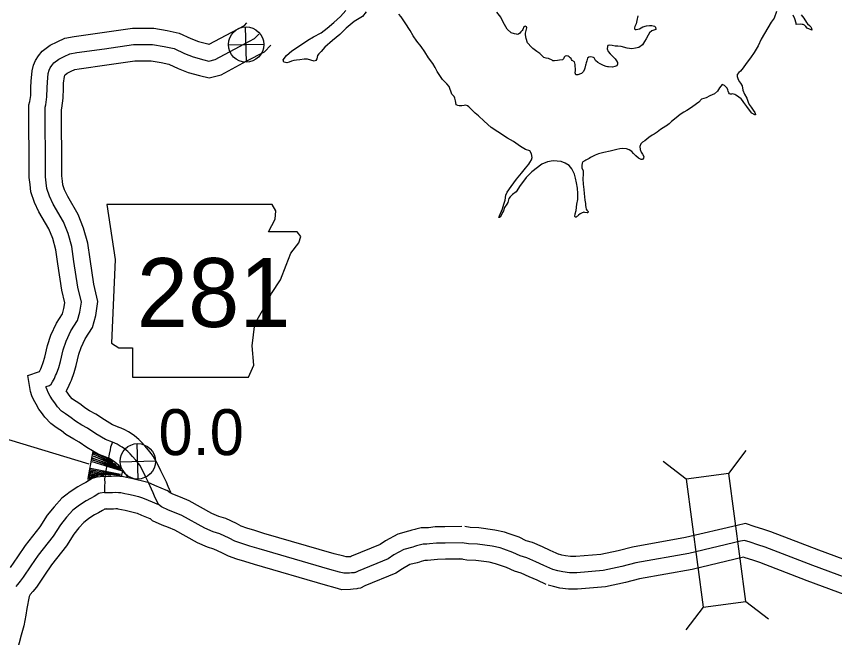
# Model space of a CAD drawing. Extents: x 31699 to 244310, y -8841 to 11474.
# Drawn here: x 143444 to 143946, y 2310 to 2691 of the extents above; entities that cross this region are included whole.
import ezdxf

# ---------------------------------------------------------------- set-up
doc = ezdxf.new("R2010")
doc.units = 0
for name, color, linetype in [('B_Logo', 7, 'Continuous'), ('G-ANNO-TEXT', 7, 'Continuous'), ('Level 21', 7, 'Continuous'), ('Level 55', 7, 'Continuous'), ('R_Border Notes', 7, 'Continuous'), ('R_Draft', 7, 'Continuous'), ('R_XS_EARTHWORK_STAGE1', 7, 'Continuous'), ('S_WALL_ANNOT', 7, 'Continuous')]:
    doc.layers.add(name, color=color, linetype=linetype)

msp = doc.modelspace()

# ---------------------------------------------------------------- linework, layer by layer
at = {"layer": 'B_Logo'}
for points in [[(143503.25, 2429.57), (143498.87, 2431.25), (143492.9, 2434.84), (143487.87, 2438.31), (143484.36, 2440.15), (143480.43, 2442.46), (143477.97, 2444.59), (143476.41, 2445.62), (143474.37, 2446.97), (143471.99, 2448.64), (143469.45, 2451.32), (143467.85, 2453.68), (143466.4, 2455.58), (143465.01, 2457.88), (143463.82, 2460.05), (143463.17, 2461.64), (143462.6, 2463.23), (143462.52, 2463.76), (143464.5, 2464.42), (143465.68, 2465.25), (143466.51, 2466.54), (143467.59, 2468.71), (143468.34, 2470.6), (143468.84, 2471.62), (143470.21, 2475.39), (143471.31, 2479.17), (143472.99, 2486.23), (143474.72, 2491.49), (143477.75, 2497.85), (143481.71, 2504.17), (143483.24, 2509.42), (143484.15, 2515.4), (143481.97, 2524.69), (143479.55, 2540.4), (143478.37, 2549.59), (143476.02, 2557.68), (143473.22, 2564.82), (143466.93, 2575.61), (143464.6, 2580.43), (143462.94, 2585.26), (143462.59, 2588.6), (143462.22, 2592.39), (143462.14, 2597.61), (143461.88, 2632.35), (143461.95, 2635.02), (143462.37, 2636.5), (143463.04, 2641.4), (143463.23, 2646.89), (143463.27, 2650.43), (143463.86, 2655.59), (143464.41, 2657.74), (143464.9, 2659.09), (143465.93, 2660.66), (143467.16, 2662.16), (143470.23, 2664.52), (143473.52, 2666.07), (143477.08, 2667.77), (143481.26, 2668.49), (143498.27, 2670.88), (143516.14, 2673.43), (143522.95, 2673.41), (143527.68, 2673.41), (143534.92, 2672.26), (143540.95, 2670.95), (143547.37, 2667.99), (143552.76, 2665.86), (143559.14, 2664.09), (143562.37, 2663.31), (143566.14, 2664.28), (143581, 2672.23), (143590.34, 2677.09), (143592.94, 2679.83)], [(143503.25, 2429.57), (143502.06, 2426.6), (143501.7, 2424.98), (143501.11, 2422.29), (143500.46, 2419), (143499.59, 2414.23), (143498.87, 2411.21), (143498.25, 2407.05), (143498.44, 2404.65), (143498.35, 2403.11), (143498.27, 2401.03), (143498.27, 2398.69)], [(143531.48, 2391.43), (143529, 2396.58), (143528.22, 2398.49), (143527.16, 2400.87), (143525.25, 2404.96), (143523.9, 2407.8), (143522.21, 2411.3), (143519.9, 2415.45), (143519.07, 2416.49), (143517.48, 2418.52), (143515.55, 2420.81), (143514.04, 2422.44), (143512.6, 2423.87), (143510.56, 2425.55), (143509.2, 2426.52), (143507.84, 2427.29), (143506.08, 2428.37), (143504.73, 2429.01), (143503.25, 2429.57)], [(143498.27, 2398.69), (143495.74, 2398.43), (143494.88, 2398.14), (143491.93, 2396.39), (143489.76, 2395.12), (143487, 2393.65), (143483, 2391), (143480.52, 2389.13), (143478.82, 2387.88), (143474.99, 2383.64), (143471.32, 2378.99), (143466.84, 2371.92), (143457.68, 2360.32), (143453.18, 2353.78), (143448.5, 2346.77), (143446.63, 2344.52), (143444.95, 2342.47), (143443.92, 2341.1)], [(143498.27, 2398.69), (143503.2, 2398.76), (143504.8, 2398.94), (143506.87, 2398.86), (143508.27, 2398.69), (143510.76, 2398.09), (143512.97, 2397.68), (143515.79, 2397.09), (143519.14, 2396.25), (143521.69, 2395.58), (143525, 2394.13), (143531.48, 2391.43)], [(143717.56, 2367.99), (143707.25, 2367.81), (143701.78, 2367.73), (143697.66, 2367.21), (143695.99, 2367.17), (143695.33, 2367.15), (143693.79, 2367.18), (143692, 2366.66), (143691.21, 2366.44), (143689.55, 2366), (143688.43, 2365.63), (143687.44, 2365.34), (143681.81, 2363.92), (143675.76, 2360.55), (143672.16, 2358.11), (143653.88, 2350.6), (143652.17, 2349.76), (143651.71, 2349.68), (143651.38, 2349.6), (143649.85, 2349.43), (143648.58, 2349.33), (143645.12, 2349.23), (143642.43, 2350.03), (143636.38, 2351.61), (143593.16, 2364.15), (143587.45, 2365.93), (143582.6, 2367.47), (143578.23, 2368.89), (143574.78, 2370.74), (143568.97, 2373.46), (143564.94, 2374.75), (143559.81, 2376.89), (143545.79, 2384.73), (143541.28, 2386.61), (143537.5, 2388.05), (143533.18, 2390.01), (143531.48, 2391.43)], [(144003.43, 2327.88), (143932.7, 2354), (143903.47, 2365.19), (143898.91, 2366.71), (143894.21, 2368.24), (143890.79, 2369.38), (143888.33, 2368.87), (143856.56, 2361.46), (143824.16, 2355.57), (143815.45, 2353.35), (143804.02, 2350.89), (143787.89, 2349.55), (143783.49, 2349.47), (143779.27, 2350.07), (143776.19, 2350.75), (143773.17, 2351.64)], [(143773.17, 2351.64), (143767.59, 2354.08), (143762.75, 2356.27), (143757.23, 2358.64), (143753.27, 2359.85), (143748.7, 2362.04), (143743.19, 2363.95), (143740.84, 2364.78), (143735.95, 2365.83), (143726.92, 2367.08), (143721.51, 2367.32), (143717.56, 2367.99)]]:
    msp.add_lwpolyline(points, dxfattribs=at)
at = {"layer": 'G-ANNO-TEXT'}
msp.add_lwpolyline([(143499.7, 2575.46), (143504.78, 2541.63), (143502.52, 2490.31), (143507.03, 2487.49), (143515.49, 2487.49), (143515.49, 2469.44), (143586.55, 2469.44), (143589.93, 2476.77), (143588.8, 2488.62), (143590.49, 2502.15), (143596.7, 2512.86), (143600.64, 2520.76), (143606.28, 2529.22), (143609.67, 2538.24), (143612.49, 2545.57), (143617.56, 2551.78), (143618.69, 2555.72), (143616.43, 2558.54), (143598.95, 2558.54), (143602.9, 2566.44), (143603.46, 2571.51), (143601.12, 2575.41)], close=True, dxfattribs=at)
at = {"layer": 'Level 21'}
for p, q in [((143585.36, 2662.57), (143584.86, 2684.27)), ((143574.26, 2673.17), (143595.96, 2673.67)), ((143518.93, 2407.04), (143518.43, 2428.74)), ((143509.21, 2412.1), (143490.85, 2418.81)), ((143490.85, 2418.81), (143508.33, 2413.22)), ((143508.33, 2413.22), (143491.01, 2419.85)), ((143491.01, 2419.85), (143507.22, 2414.34)), ((143499.63, 2419.93), (143491.49, 2423.12)), ((143505.22, 2415.93), (143491.49, 2422.32)), ((143491.49, 2422.32), (143503.38, 2417.53)), ((143507.22, 2414.34), (143491.57, 2421.04)), ((143491.57, 2421.04), (143505.22, 2415.93)), ((143503.38, 2417.53), (143499.63, 2419.93)), ((143508.18, 2409.78), (143489.81, 2413.54)), ((143490.61, 2417.69), (143509.21, 2412.1)), ((143507.83, 2417.64), (143529.52, 2418.14)), ((143490.77, 2407.63), (143488.93, 2408.51)), ((143488.93, 2408.51), (143492.52, 2408.27)), ((143494.52, 2408.83), (143489.09, 2410.18)), ((143489.09, 2410.18), (143497.87, 2409.23)), ((143492.52, 2408.27), (143489.17, 2409.31)), ((143489.17, 2409.31), (143494.52, 2408.83)), ((143497.87, 2409.23), (143489.25, 2410.98)), ((143489.25, 2410.98), (143502.19, 2409.31)), ((143502.19, 2409.31), (143489.33, 2411.78)), ((143489.33, 2411.78), (143508.18, 2409.23)), ((143508.18, 2409.23), (143489.65, 2412.66)), ((143489.65, 2412.66), (143508.18, 2409.78)), ((143489.65, 2407.23), (143488.77, 2407.71)), ((143488.77, 2407.71), (143490.77, 2407.63)), ((143488.85, 2407.15), (143489.65, 2407.23))]:
    msp.add_line(p, q, dxfattribs=at)
for centre in [(143585.11, 2673.42), (143518.68, 2417.89)]:
    msp.add_circle(centre, 10.85, dxfattribs=at)
at = {"layer": 'Level 55'}
for points in [[(143499.65, 2420.24), (143494.46, 2422.23), (143487.48, 2426.43), (143482.69, 2429.74), (143479.51, 2431.41), (143474.57, 2434.3), (143471.91, 2436.61), (143470.9, 2437.28), (143468.73, 2438.71), (143465.43, 2441.04), (143461.63, 2445.03), (143459.73, 2447.84), (143458.13, 2449.93), (143456.34, 2452.88), (143454.77, 2455.76), (143453.84, 2458.06), (143452.86, 2460.75), (143451.36, 2470.61), (143458.52, 2472.97), (143459.2, 2474.68), (143459.64, 2475.56), (143460.7, 2478.5), (143461.64, 2481.72), (143463.36, 2488.95), (143465.41, 2495.21), (143468.97, 2502.67), (143472.5, 2508.3), (143473.45, 2511.58), (143473.97, 2514.99), (143472.14, 2522.79), (143469.64, 2539), (143468.55, 2547.55), (143466.54, 2554.46), (143464.19, 2560.46), (143458.1, 2570.91), (143455.34, 2576.61), (143453.12, 2583.08), (143452.64, 2587.58), (143452.22, 2591.84), (143452.15, 2597.5), (143451.88, 2632.43), (143451.98, 2636.55), (143452.56, 2638.58), (143453.07, 2642.25), (143453.23, 2647.11), (143453.27, 2651.06), (143454.01, 2657.39), (143454.84, 2660.7), (143455.92, 2663.62), (143457.85, 2666.58), (143460.15, 2669.39), (143464.99, 2673.1), (143469.23, 2675.1), (143474.02, 2677.4), (143479.72, 2678.37), (143496.87, 2680.78), (143515.45, 2683.43), (143522.97, 2683.41), (143528.47, 2683.4), (143536.76, 2682.1), (143544.15, 2680.49), (143551.31, 2677.18), (143555.94, 2675.35), (143561.66, 2673.77), (143562.3, 2673.62), (143562.49, 2673.66), (143576.34, 2681.07), (143584.23, 2685.18), (143585.67, 2686.7)], [(143506.84, 2438.9), (143503.27, 2440.27), (143498.32, 2443.25), (143493.06, 2446.88), (143489.21, 2448.9), (143486.29, 2450.61), (143484.03, 2452.58), (143481.92, 2453.97), (143480.01, 2455.23), (143478.56, 2456.25), (143477.27, 2457.6), (143474.91, 2461.11), (143475.22, 2461.59), (143476.73, 2464.64), (143477.48, 2466.52), (143478.05, 2467.67), (143479.72, 2472.29), (143480.98, 2476.61), (143482.62, 2483.51), (143484.02, 2487.76), (143486.53, 2493.03), (143490.93, 2500.04), (143493.03, 2507.27), (143494.32, 2515.8), (143491.79, 2526.6), (143489.45, 2541.8), (143488.19, 2551.63), (143485.49, 2560.9), (143482.25, 2569.19), (143475.77, 2580.32), (143473.87, 2584.25), (143472.76, 2587.45), (143472.53, 2589.61), (143472.21, 2592.95), (143472.14, 2597.71), (143471.88, 2632.27), (143471.91, 2633.5), (143472.18, 2634.43), (143473.02, 2640.55), (143473.23, 2646.66), (143473.26, 2649.8), (143473.72, 2653.79), (143473.93, 2654.63), (143474.01, 2654.74), (143474.17, 2654.93), (143475.47, 2655.93), (143477.82, 2657.04), (143480.13, 2658.15), (143482.8, 2658.6), (143499.67, 2660.98), (143516.84, 2663.43), (143522.93, 2663.41), (143526.89, 2663.41), (143533.07, 2662.43), (143537.76, 2661.42), (143543.43, 2658.79), (143549.58, 2656.36), (143556.63, 2654.41), (143562.43, 2653), (143569.8, 2654.89), (143585.67, 2663.38), (143596.45, 2669), (143600.2, 2672.96)], [(143539.12, 2398.62), (143538.15, 2400.64), (143537.41, 2402.43), (143536.25, 2405.03), (143534.3, 2409.22), (143532.92, 2412.12), (143531.08, 2415.92), (143528.24, 2421.02), (143526.93, 2422.68), (143525.24, 2424.83), (143523.05, 2427.43), (143521.24, 2429.39), (143519.32, 2431.29), (143516.64, 2433.5), (143514.57, 2434.97), (143512.93, 2435.9), (143510.84, 2437.19), (143508.63, 2438.22), (143506.79, 2438.92)], [(143491.23, 2423.91), (143490.64, 2420.86), (143489.8, 2416.29), (143489.04, 2413.11), (143488.18, 2407.38), (143488.29, 2406.05)], [(143512.53, 2408.12), (143511.55, 2409.87), (143511.21, 2410.31), (143509.72, 2412.21), (143508.06, 2414.18), (143506.84, 2415.49), (143505.88, 2416.45), (143504.48, 2417.61), (143503.83, 2418.07), (143502.75, 2418.67), (143501.32, 2419.56), (143500.83, 2419.79), (143499.7, 2420.22)], [(143497.67, 2408.69), (143493.59, 2408.25), (143490.69, 2407.27), (143486.86, 2405.01), (143484.89, 2403.86), (143481.87, 2402.24), (143477.23, 2399.17), (143474.55, 2397.15), (143472.07, 2395.33), (143467.35, 2390.09), (143463.15, 2384.79), (143458.67, 2377.71), (143449.62, 2366.25), (143444.9, 2359.39), (143440.47, 2352.76)], [(143497.67, 2408.69), (143502.59, 2408.75), (143504.44, 2408.96), (143507.63, 2408.84), (143510.03, 2408.56), (143512.84, 2407.88), (143514.91, 2407.5), (143518.04, 2406.84), (143521.63, 2405.93), (143524.98, 2405.06), (143528.93, 2403.33), (143536.72, 2400.08)], [(143509.33, 2411.97), (143508.7, 2409.31), (143508.66, 2409.08)], [(143539.06, 2398.32), (143538.55, 2398.55), (143536.72, 2400.08)], [(143717.38, 2377.99), (143707.08, 2377.8), (143701.09, 2377.72), (143696.91, 2377.2), (143695.72, 2377.17), (143695.28, 2377.15), (143692.46, 2377.2), (143689.27, 2376.28), (143688.57, 2376.09), (143686.71, 2375.59), (143685.47, 2375.18), (143684.79, 2374.98), (143678.09, 2373.29), (143670.52, 2369.07), (143667.41, 2366.97), (143649.76, 2359.72), (143649.13, 2359.41), (143648.88, 2359.38), (143648.05, 2359.32), (143646.44, 2359.27), (143645.11, 2359.67), (143639.04, 2361.25), (143596.05, 2373.72), (143590.45, 2375.47), (143585.66, 2376.99), (143582.16, 2378.13), (143579.26, 2379.68), (143572.63, 2382.78), (143568.39, 2384.15), (143564.19, 2385.9), (143550.17, 2393.74), (143544.98, 2395.9), (143539.09, 2398.15)], [(143499.32, 2388.75), (143498.51, 2388.66), (143496.99, 2387.76), (143494.63, 2386.39), (143492.13, 2385.05), (143488.77, 2382.83), (143486.48, 2381.1), (143485.56, 2380.43), (143482.64, 2377.18), (143479.48, 2373.2), (143475.01, 2366.13), (143465.73, 2354.38), (143461.46, 2348.17), (143456.53, 2340.78), (143454.34, 2338.15), (143452.81, 2336.28), (143452.46, 2335.82), (143452.25, 2335.41), (143452.16, 2335.04), (143450.63, 2327.66), (143450.09, 2323.56), (143448.92, 2317.07), (143447.27, 2311.23), (143444.69, 2302)], [(143498.4, 2388.69), (143503.82, 2388.77), (143505.16, 2388.91), (143506.1, 2388.88), (143506.51, 2388.83), (143508.67, 2388.31), (143511.03, 2387.87), (143513.53, 2387.35), (143516.66, 2386.56), (143518.4, 2386.1), (143521.07, 2384.94), (143526.15, 2382.82)], [(143717.74, 2357.99), (143707.41, 2357.81), (143702.47, 2357.74), (143698.41, 2357.23), (143696.26, 2357.17), (143695.38, 2357.15), (143695.12, 2357.15), (143694.73, 2357.04), (143693.85, 2356.8), (143692.4, 2356.4), (143691.39, 2356.08), (143690.08, 2355.69), (143685.53, 2354.54), (143681, 2352.02), (143676.91, 2349.25), (143658.01, 2341.49), (143655.3, 2340.15), (143653.66, 2339.87), (143653.06, 2339.73), (143650.81, 2339.47), (143649.11, 2339.34), (143643.8, 2339.2), (143639.75, 2340.4), (143633.73, 2341.96), (143590.28, 2354.57), (143584.44, 2356.39), (143579.54, 2357.95), (143574.3, 2359.66), (143570.3, 2361.79), (143565.31, 2364.13), (143561.48, 2365.36), (143555.43, 2367.88), (143541.41, 2375.72), (143537.57, 2377.32), (143533.66, 2378.81), (143527.82, 2381.46), (143526.22, 2382.79)], [(144006.39, 2337.45), (143936.22, 2363.36), (143906.85, 2374.6), (143902.04, 2376.21), (143897.34, 2377.74), (143891.4, 2379.72), (143886.18, 2378.64), (143854.52, 2371.25), (143822.03, 2365.34), (143813.17, 2363.09), (143802.54, 2360.8), (143787.39, 2359.54), (143784.11, 2359.48), (143781.06, 2359.92), (143778.68, 2360.44), (143775.98, 2361.23)], [(143777.18, 2360.8), (143771.65, 2363.22), (143766.78, 2365.42), (143760.67, 2368.05), (143756.91, 2369.19), (143752.51, 2371.3), (143746.49, 2373.39), (143743.57, 2374.42), (143737.69, 2375.69), (143727.83, 2377.05), (143722.57, 2377.29), (143719.23, 2377.85)], [(143769.16, 2342.47), (143763.53, 2344.94), (143758.71, 2347.12), (143753.79, 2349.24), (143749.64, 2350.5), (143744.89, 2352.78), (143739.89, 2354.51), (143738.12, 2355.14), (143734.21, 2355.98), (143726.01, 2357.11), (143720.45, 2357.36), (143715.89, 2358.13)], [(144000.48, 2318.31), (143929.18, 2344.64), (143900.1, 2355.77), (143895.78, 2357.21), (143891.08, 2358.74), (143890.19, 2359.04), (143858.59, 2351.66), (143826.29, 2345.79), (143817.74, 2343.61), (143805.49, 2340.98), (143788.39, 2339.55), (143782.87, 2339.46), (143777.49, 2340.22), (143773.7, 2341.06), (143770.36, 2342.04)]]:
    msp.add_lwpolyline(points, dxfattribs=at)
at = {"layer": 'R_Border Notes'}
msp.add_line((143420.9, 2436.85), (143488.61, 2416.41), dxfattribs=at)
at = {"layer": 'R_Draft'}
for points in [[(143658.8, 2693.43), (143656.48, 2690.62), (143651.49, 2687.48), (143646.53, 2683.47), (143642.57, 2679.56), (143638.06, 2675.83), (143633.44, 2671.76), (143631.1, 2669.23), (143629.81, 2667.79), (143628.97, 2666.63), (143628.43, 2664.61), (143627.92, 2663.73), (143626.79, 2663.3), (143624.85, 2663.78), (143622.76, 2664.39), (143620.69, 2664.54), (143618.1, 2664.13), (143615.98, 2663.81), (143614.45, 2663.57), (143613.06, 2663.2), (143611.47, 2662.69), (143610.21, 2662.32), (143609.21, 2662.36), (143608.27, 2662.67), (143607.83, 2663.99), (143609.89, 2666.72), (143613.09, 2669.55), (143617.29, 2672.2), (143622.92, 2676.02), (143626.46, 2678.12), (143631.2, 2680.66), (143634.92, 2683.5), (143638.97, 2686.88), (143643, 2690.6), (143646.31, 2694.29)], [(143711.29, 2642.99), (143709.71, 2647.74), (143708.27, 2649.31), (143705.53, 2652.04), (143702.33, 2656.9), (143701.06, 2659.34), (143699.53, 2661.9), (143696.97, 2665.38), (143694.81, 2668.86), (143692.38, 2672.21), (143689.83, 2675.48), (143687.54, 2678.76), (143685.65, 2682.05), (143682.66, 2686.71), (143680.29, 2690.33), (143678.71, 2692.09)], [(143798.59, 2665.37), (143798.05, 2665.56), (143796.58, 2665.87), (143795.38, 2665.78), (143794.53, 2665.1), (143794.15, 2663.42), (143793.71, 2662.28), (143793.39, 2661.47), (143793.33, 2660.81), (143792.9, 2659), (143792.64, 2658.39), (143791.93, 2656.98), (143790.75, 2655.62), (143790.16, 2655.41), (143788.63, 2654.78), (143788.03, 2654.84), (143787.43, 2654.9), (143787.29, 2654.96), (143786.87, 2656.09), (143787.12, 2657.5), (143786.85, 2661.1), (143786.77, 2661.96), (143786.42, 2662.76), (143785.07, 2663.67), (143784.73, 2664.2), (143784.39, 2664.79), (143783.78, 2665.32), (143783.17, 2665.84), (143782.62, 2666.37), (143781.82, 2666.49), (143780.69, 2666.4), (143780.23, 2665.66), (143779.78, 2664.72), (143779.13, 2664.1), (143777.26, 2663.81), (143776.13, 2663.59), (143774.33, 2663.42), (143773.13, 2663.47), (143772.72, 2663.86), (143770.57, 2664.83), (143769.16, 2665.14), (143767.69, 2665.58), (143765.18, 2667.88), (143763.42, 2669.25), (143760.99, 2671.01), (143760.04, 2671.8), (143757.72, 2674.49), (143756.94, 2677.15), (143756.5, 2679.41), (143756.55, 2680.42), (143756.67, 2681.29), (143757.23, 2683.63), (143757.15, 2684.37), (143756.28, 2684.62), (143755.41, 2684.34), (143754.91, 2682.73), (143754.32, 2682.05), (143753.6, 2681.24), (143752.95, 2680.36), (143752.16, 2679.81), (143751.56, 2679.67), (143750.96, 2679.72), (143749.68, 2680.03), (143747.74, 2680.67), (143745.3, 2682.9), (143743.51, 2685.67), (143742.4, 2687.92), (143741.3, 2690.24), (143738.91, 2693.21)], [(143825.24, 2691.13), (143824.75, 2688.25), (143824.26, 2686.03), (143823.55, 2684.55), (143823.3, 2683.68), (143823.38, 2683.08), (143823.85, 2682.62), (143824.32, 2682.56), (143826.25, 2683.06), (143828.29, 2684.23), (143830.68, 2684.94), (143832.48, 2685.11), (143833.89, 2685.06), (143835.56, 2684.62), (143836.24, 2684.1), (143836.4, 2682.7), (143834.01, 2681.79), (143832.56, 2680.7), (143831.59, 2679.21), (143830.36, 2676.99), (143829.38, 2675.3), (143828.28, 2673.35), (143825.98, 2671.57), (143823.98, 2671.14), (143821.66, 2670.7), (143818.85, 2671.12), (143815.02, 2672.19), (143813.02, 2672.36), (143811.41, 2672.53), (143809.54, 2672.77), (143808.2, 2673.14), (143806.94, 2672.85), (143806.81, 2672.25), (143806.57, 2670.85), (143807.2, 2669.12), (143808.36, 2667.67), (143809.92, 2666.09), (143811.48, 2664.72), (143812.3, 2663.53), (143812.79, 2662.34), (143812.94, 2661.4), (143812.36, 2660.46), (143811.17, 2659.91), (143809.84, 2659.62), (143807.36, 2659.84), (143806.7, 2659.76), (143805.89, 2659.95), (143804.35, 2660.52), (143802.19, 2661.62), (143800.85, 2662.34), (143799.29, 2663.64), (143798.87, 2664.51), (143798.59, 2665.37)], [(143910.42, 2693.77), (143908.82, 2689.67), (143906.99, 2687.16), (143902.98, 2680.22), (143900.97, 2676.65), (143899.04, 2672.74), (143896.64, 2668.56), (143894.5, 2665.19), (143891.75, 2661.73), (143889.87, 2659.1), (143888.3, 2657.2), (143887.18, 2656.25), (143886.33, 2655.1), (143886.15, 2653.83), (143886.79, 2651.97), (143887.68, 2650.58), (143888.29, 2649.66), (143889.26, 2648.14), (143889.77, 2645.54), (143890.81, 2643.02), (143892.06, 2640.57), (143892.9, 2638.18), (143893.6, 2636.59), (143894.89, 2635.08), (143895.99, 2633.23), (143897.02, 2631.71), (143897.51, 2630.51), (143897.38, 2630.31), (143896.98, 2630.24), (143895.29, 2631.34), (143893.79, 2633.12), (143892.21, 2635.5), (143890.37, 2637.94), (143889.48, 2639.19), (143888.73, 2640.05), (143887.17, 2641.22), (143886.5, 2641.68), (143885.42, 2642.46), (143884.74, 2642.78), (143883.4, 2643.23), (143882.8, 2643.09), (143882.07, 2643.07), (143881.53, 2643.26), (143881.05, 2643.86), (143880.77, 2644.79), (143880.49, 2645.72), (143880.01, 2646.64), (143879.39, 2647.37), (143878.44, 2648.22), (143876.96, 2648.86), (143875.33, 2646.9), (143874.16, 2644.88), (143872.26, 2643.11), (143869.41, 2641.92), (143867.23, 2640.82), (143864.44, 2639.84), (143862.67, 2638.01), (143858.98, 2635.41)], [(143925.53, 2691.68), (143927.04, 2689.51), (143928.69, 2687), (143929.43, 2686.21), (143930.66, 2685.09), (143931.4, 2684.37), (143931.75, 2683.44), (143932.04, 2682.25), (143931.64, 2682.44), (143929.21, 2683.53), (143928.33, 2684.45), (143927.45, 2685.24), (143926.71, 2685.63), (143926.1, 2685.82), (143924.97, 2685.87), (143922.5, 2685.76), (143922.42, 2686.62), (143921.64, 2689.15), (143920.47, 2691.53)], [(143745.62, 2576.67), (143745.1, 2575.59), (143743.47, 2573.42), (143742.9, 2571.48), (143742.39, 2570.4), (143741.81, 2569.06), (143741.49, 2568.52), (143740.9, 2567.71), (143740.57, 2567.43), (143740.1, 2567.42), (143740.42, 2568.5), (143742.28, 2572.67), (143743.1, 2575.62), (143743.92, 2578.11), (143744.47, 2581.05), (143745.11, 2582.87), (143747.72, 2586.32), (143750.91, 2590.84), (143753.91, 2594.63), (143756.46, 2597.68), (143758.49, 2600.12), (143759.07, 2601.07), (143760.04, 2602.82), (143760.55, 2604.16), (143760.05, 2606.42), (143759.08, 2608.28), (143756.4, 2609.03), (143753.43, 2610.85), (143749.17, 2614.05), (143745.33, 2616.12), (143739.45, 2619.97), (143735.34, 2622.63), (143731.2, 2626.5), (143727.67, 2629.78), (143725.57, 2631.42), (143723.26, 2633.65), (143721.7, 2635.16), (143720.89, 2635.81), (143719.82, 2636.19), (143718.88, 2636.11), (143717.42, 2635.95), (143715.75, 2635.86), (143714.88, 2635.98), (143714.01, 2636.43), (143713.71, 2637.89), (143713.56, 2638.96), (143713.13, 2640.55), (143712.65, 2641.48), (143712.17, 2642.21), (143711.29, 2642.99)], [(143858.98, 2635.41), (143857.6, 2634.38), (143855.42, 2633.01), (143853.5, 2631.97), (143851.32, 2630.47), (143848.76, 2628.42), (143845.92, 2626.24), (143844.61, 2624.81), (143842.9, 2623.58), (143842.51, 2623.31), (143839.2, 2621.25), (143837.23, 2619.75), (143835.25, 2618.58), (143834.06, 2617.82), (143832.15, 2616.46), (143830.76, 2615.36), (143829.58, 2614.48), (143828.26, 2613.59), (143827.08, 2612.5), (143826.64, 2610.82), (143826.74, 2609.15), (143827.3, 2607.49), (143828.12, 2606.17), (143828.95, 2604.78), (143828.76, 2603.85), (143828.44, 2603.11), (143827.98, 2602.9), (143827.38, 2602.89), (143825.76, 2603.73), (143824, 2605.3), (143822.58, 2606.61), (143821.55, 2607.93), (143820, 2608.91), (143818.32, 2609.48), (143816.12, 2609.64), (143814.32, 2609.48), (143812.52, 2609.05), (143808.33, 2608.11), (143804.41, 2607.17), (143801.29, 2606.39), (143799.1, 2605.61), (143796.32, 2604.1), (143795.53, 2603.55), (143793.41, 2602.58), (143792.75, 2602.17), (143791.63, 2601.48), (143791.25, 2600.61), (143790.94, 2599.2), (143791.09, 2597.87), (143791.79, 2596.01), (143791.83, 2594.01), (143791.55, 2591.13), (143791.8, 2587.8), (143792.13, 2584.53), (143792.37, 2582.06), (143792.61, 2580), (143792.91, 2577.93), (143793.15, 2575.93), (143793.17, 2574.73), (143793.45, 2573.73), (143793.74, 2572.6), (143794.15, 2571.94), (143794.9, 2571.09), (143794.71, 2570.35), (143794.18, 2570.27), (143792.84, 2570.45), (143792.24, 2570.64), (143790.85, 2570.08), (143789.99, 2569.6), (143789, 2568.92), (143788.67, 2568.58), (143788.28, 2568.24), (143787.95, 2567.9), (143787.42, 2567.56), (143787.08, 2567.62), (143786.74, 2568.01), (143786.92, 2569.55), (143787.48, 2571.76), (143787.88, 2575.64), (143788.56, 2578.46), (143788.63, 2582.07), (143788.24, 2585.4), (143787.72, 2588.66), (143787.2, 2591.59), (143786.49, 2594.05), (143784.76, 2597.29), (143783.19, 2599.27), (143780.77, 2600.63), (143778.28, 2601.72), (143773.47, 2602.11), (143769.94, 2601.52), (143766.5, 2600.06), (143760.24, 2595.34), (143756.76, 2592.01), (143755.2, 2589.58), (143753.18, 2586.94), (143750.71, 2583.03), (143748.54, 2581.46), (143746.96, 2579.96), (143746.24, 2579.08), (143745.62, 2576.67)]]:
    msp.add_lwpolyline(points, dxfattribs=at)
at = {"layer": 'R_XS_EARTHWORK_STAGE1'}
for p, q in [((143881.07, 2410.51), (143891.76, 2424.49)), ((143854.9, 2407.02), (143840.92, 2417.71)), ((143865.37, 2328.51), (143854.68, 2314.53)), ((143891.54, 2332), (143905.52, 2321.31))]:
    msp.add_line(p, q, dxfattribs=at)
msp.add_lwpolyline([(143891.54, 2332), (143881.07, 2410.51), (143854.9, 2407.02), (143865.37, 2328.51)], close=True, dxfattribs=at)

# ---------------------------------------------------------------- texts
at = {"layer": 'G-ANNO-TEXT'}
msp.add_text('281', height=42.24, dxfattribs=at).set_placement((143518.14, 2500.26))
at = {"layer": 'S_WALL_ANNOT'}
msp.add_text('0.0', height=28.16, dxfattribs=at).set_placement((143531.42, 2421.7))

doc.saveas('drawing.dxf')
